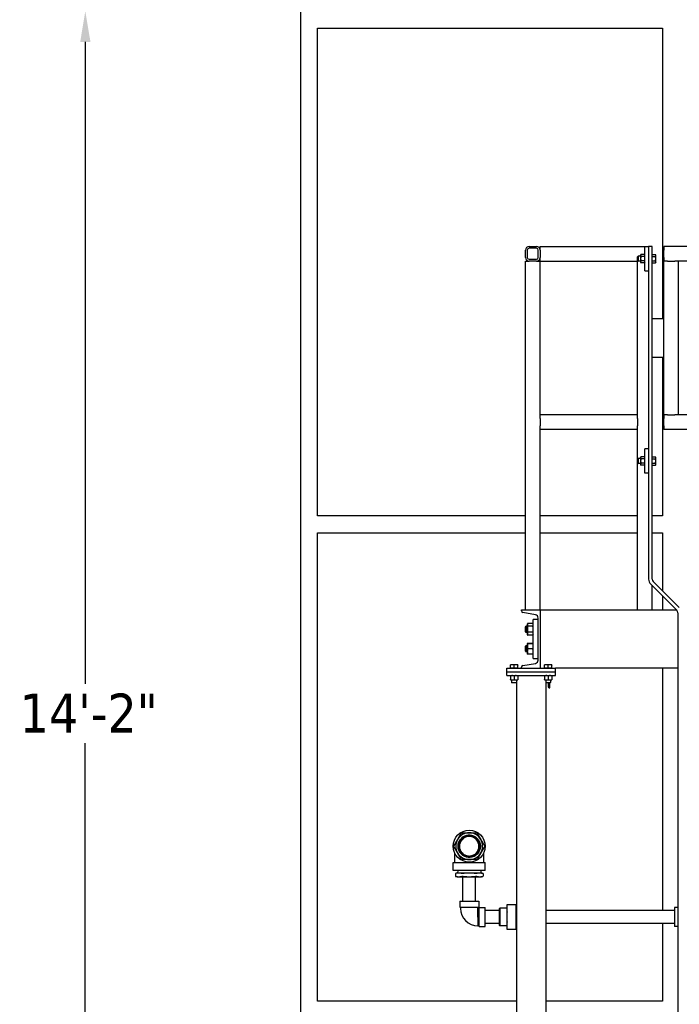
# Model space of a CAD drawing. Header units: inches. Extents: x 24 to 1128, y -94 to 748.
# Tile 479 of 573: x 811 to 878, y 196 to 297. Entities that reach past the tile are written whole.
import ezdxf

# ---------------------------------------------------------------- set-up
doc = ezdxf.new("R2010")
doc.units = ezdxf.units.IN
doc.header["$LTSCALE"] = 32
doc.header["$MEASUREMENT"] = 0
doc.layers.add('Dimension (ANSI)', color=7, linetype='Continuous', lineweight=25)
doc.layers.add('Visible (ANSI)', color=7, linetype='Continuous', lineweight=30)
doc.styles.add('Note Text (ANSI)', font='tahoma.ttf')
doc.dimstyles.new('Architectural (ANSI)', dxfattribs={"dimscale": 32, "dimtxt": 0.125, "dimasz": 0.098425, "dimexe": 0.125, "dimexo": 0.0625, "dimgap": 0.031496, "dimtad": 0, "dimtih": 1, "dimtoh": 1, "dimdec": 4, "dimrnd": 1e-08, "dimzin": 3, "dimdsep": 46, "dimlunit": 4, "dimtxsty": 'Note Text (ANSI)', "dimcen": 0.09, "dimdle": 0.393701, "dimclrd": 256, "dimclre": 256, "dimclrt": 256, "dimadec": 0, "dimazin": 3, "dimtfac": 0.96, "dimtofl": 0, "dimtmove": 0, "dimatfit": 3, "dimfxl": 1, "dimfrac": 2, "dimtolj": 1, "dimtzin": 12, "dimlwd": -1, "dimlwe": -1, "dimarcsym": 0})

# ---------------------------------------------------------------- blocks, each defined once
blk = doc.blocks.new('*D20')
at = {"layer": 'Defpoints', "color": 0, "transparency": 16777216}
for p in [(839.38, 297.5), (817.31, 127.5), (859.04, 127.5)]:
    blk.add_point(p, dxfattribs=at)
at = {"layer": 'Dimension (ANSI)', "transparency": 16777216}
for p, q in [((837.38, 297.5), (813.31, 297.5)), ((817.31, 294.35), (817.31, 228.55)), ((817.31, 130.65), (817.31, 222.45)), ((857.04, 127.5), (813.31, 127.5))]:
    blk.add_line(p, q, dxfattribs=at)
for points in [[(816.79, 294.35), (817.84, 294.35), (817.31, 297.5)], [(816.79, 130.65), (817.84, 130.65), (817.31, 127.5)]]:
    blk.add_solid(points, dxfattribs=at)
at = {"layer": 'Dimension (ANSI)', "transparency": 16777216, "insert": (810.58, 227.54), "char_height": 4, "attachment_point": 1, "style": 'Note Text (ANSI)'}
blk.add_mtext('\\A1;14\'-2"', dxfattribs=at)

msp = doc.modelspace()

# ---------------------------------------------------------------- linework, layer by layer
at = {"layer": 'Visible (ANSI)'}
for p, q in [((839.37916, 297.50112), (839.37916, 141.63562)), ((841.12916, 295.75112), (876.52871, 295.75112)), ((841.12916, 245.75112), (841.12916, 295.75112)), ((876.52871, 295.75112), (876.52871, 266.00112)), ((862.45916, 272.25112), (862.45916, 273.00112)), ((862.64666, 273.00112), (862.64666, 272.25112)), ((862.83416, 273.37612), (863.58416, 273.37612)), ((863.58416, 273.18862), (862.83416, 273.18862)), ((863.77166, 272.25112), (863.77166, 273.00112)), ((863.95916, 273.37612), (874.70916, 273.37612)), ((863.95916, 273.00112), (863.95916, 273.37612)), ((863.95916, 273.00112), (863.95916, 272.25112)), ((863.95916, 273.00112), (863.95916, 272.25112)), ((874.27116, 272.50112), (874.30466, 272.55914)), ((874.67567, 272.55914), (874.30466, 272.55914)), ((874.70916, 272.50112), (874.67567, 272.55914)), ((874.70916, 270.87612), (874.70916, 273.37612)), ((874.70916, 273.37612), (875.08416, 273.37612)), ((875.45916, 273.37612), (875.08416, 273.37612)), ((875.08416, 273.37612), (875.08416, 239.28145)), ((875.45916, 239.28145), (875.45916, 273.37612)), ((875.45917, 272.45088), (875.45917, 272.55914)), ((875.45917, 272.55914), (875.78967, 272.55914)), ((875.82317, 272.50112), (875.78967, 272.55914)), ((898.66468, 273.37612), (876.66468, 273.37612)), ((876.66468, 273.37612), (876.66468, 273.00112)), ((876.66468, 272.25112), (876.66468, 273.00112)), ((862.45916, 236.12612), (862.45916, 271.87612)), ((862.45916, 271.87612), (862.83416, 271.87612)), ((862.83416, 272.06362), (863.58416, 272.06362)), ((863.58416, 271.87612), (862.83416, 271.87612)), ((863.58416, 271.87612), (862.83416, 271.87612)), ((863.58416, 271.87612), (863.95916, 271.87612)), ((863.95916, 271.87612), (863.95916, 272.25112)), ((863.95916, 256.12612), (863.95916, 271.87612)), ((863.95916, 271.87612), (873.95916, 271.87612)), ((873.95916, 272.32894), (874.00493, 272.37612)), ((873.95916, 271.92331), (873.95916, 272.32894)), ((873.95916, 271.92331), (874.00493, 271.87612)), ((873.95916, 256.12612), (873.95916, 271.87612)), ((873.95916, 271.87612), (874.00493, 271.87612)), ((874.00493, 272.37612), (874.00493, 271.87612)), ((874.27116, 272.37612), (874.00493, 272.37612)), ((874.27116, 271.87612), (874.00493, 271.87612)), ((874.27116, 272.50112), (874.27116, 272.45088)), ((874.27116, 272.45088), (874.27116, 272.12612)), ((874.27116, 272.12612), (874.27116, 271.80137)), ((874.27116, 271.80137), (874.27116, 271.75112)), ((874.27116, 271.75112), (874.30466, 271.69311)), ((874.67567, 272.34263), (874.30466, 272.34263)), ((874.67567, 271.90962), (874.30466, 271.90962)), ((874.67567, 271.69311), (874.30466, 271.69311)), ((874.70916, 271.75112), (874.67567, 271.69311)), ((875.45917, 272.50112), (875.45916, 272.50112)), ((875.45917, 271.75112), (875.45916, 271.75112)), ((875.45917, 272.34263), (875.45917, 272.45088)), ((875.45917, 272.34263), (875.78967, 272.34263)), ((875.45917, 272.12612), (875.45917, 272.34263)), ((875.45917, 271.90962), (875.45917, 272.12612)), ((875.45917, 271.90962), (875.78967, 271.90962)), ((875.45917, 271.80137), (875.45917, 271.90962)), ((875.45917, 271.69311), (875.45917, 271.80137)), ((875.45917, 271.69311), (875.78967, 271.69311)), ((875.82317, 271.75112), (875.78967, 271.69311)), ((875.82317, 272.45088), (875.82317, 272.50112)), ((875.82317, 272.12612), (875.82317, 272.45088)), ((875.82317, 271.80137), (875.82317, 272.12612)), ((875.82317, 271.75112), (875.82317, 271.80137)), ((876.66468, 272.25112), (876.66468, 271.87612)), ((876.66468, 256.12612), (876.66468, 271.87612)), ((877.03968, 271.87612), (876.66468, 271.87612)), ((877.03968, 271.87612), (877.78968, 271.87612)), ((878.16468, 271.87612), (877.78968, 271.87612)), ((897.16468, 271.87612), (878.16468, 271.87612)), ((878.16468, 256.12612), (878.16468, 271.87612)), ((874.70916, 270.87612), (875.08416, 270.87612)), ((875.45916, 266.00112), (876.66468, 266.00112)), ((876.66468, 262.00112), (875.45916, 262.00112)), ((876.52871, 262.00112), (876.52871, 245.75112)), ((873.95916, 256.12612), (863.95916, 256.12612)), ((863.95916, 255.75112), (863.95916, 256.12612)), ((863.95916, 255.75112), (863.95916, 255.00112)), ((873.95916, 255.75112), (873.95916, 256.12612)), ((873.95916, 255.75112), (873.95916, 255.00112)), ((876.66468, 256.12612), (876.66468, 255.75112)), ((877.03968, 256.12612), (876.66468, 256.12612)), ((876.66468, 255.00112), (876.66468, 255.75112)), ((877.03968, 256.12612), (877.78968, 256.12612)), ((878.16468, 256.12612), (877.78968, 256.12612)), ((897.16468, 256.12612), (878.16468, 256.12612)), ((863.95916, 254.62612), (863.95916, 255.00112)), ((863.95916, 236.12612), (863.95916, 254.62612)), ((873.95916, 254.62612), (863.95916, 254.62612)), ((873.95916, 254.62612), (873.95916, 255.00112)), ((873.95916, 251.57894), (873.95916, 254.62612)), ((876.66468, 255.00112), (876.66468, 254.62612)), ((898.66468, 254.62612), (876.66468, 254.62612)), ((875.08416, 252.62612), (874.70916, 252.62612)), ((874.70916, 250.12612), (874.70916, 252.62612)), ((873.95916, 251.57894), (874.00493, 251.62612)), ((873.95916, 251.17331), (873.95916, 251.57894)), ((874.00493, 251.62612), (874.00493, 251.12612)), ((874.27116, 251.62612), (874.00493, 251.62612)), ((874.27116, 251.75112), (874.30466, 251.80914)), ((874.27116, 251.75112), (874.27116, 251.70088)), ((874.27116, 251.70088), (874.27116, 251.37612)), ((874.27116, 251.37612), (874.27116, 251.05137)), ((874.67567, 251.80914), (874.30466, 251.80914)), ((874.67567, 251.59263), (874.30466, 251.59263)), ((874.70916, 251.75112), (874.67567, 251.80914)), ((875.45917, 251.75112), (875.45916, 251.75112)), ((875.45917, 251.70088), (875.45917, 251.80914)), ((875.45917, 251.80914), (875.78967, 251.80914)), ((875.45917, 251.59263), (875.45917, 251.70088)), ((875.45917, 251.59263), (875.78967, 251.59263)), ((875.45917, 251.37612), (875.45917, 251.59263)), ((875.45917, 251.15962), (875.45917, 251.37612)), ((875.82317, 251.75112), (875.78967, 251.80914)), ((875.82317, 251.70088), (875.82317, 251.75112)), ((875.82317, 251.37612), (875.82317, 251.70088)), ((875.82317, 251.05137), (875.82317, 251.37612)), ((873.95916, 251.17331), (874.00493, 251.12612)), ((873.95916, 236.12612), (873.95916, 251.17331)), ((874.27116, 251.12612), (874.00493, 251.12612)), ((874.27116, 251.05137), (874.27116, 251.00112)), ((874.27116, 251.00112), (874.30466, 250.94311)), ((874.67567, 251.15962), (874.30466, 251.15962)), ((874.67567, 250.94311), (874.30466, 250.94311)), ((874.70916, 251.00112), (874.67567, 250.94311)), ((875.45917, 251.00112), (875.45916, 251.00112)), ((875.45917, 251.15962), (875.78967, 251.15962)), ((875.45917, 251.05137), (875.45917, 251.15962)), ((875.45917, 250.94311), (875.45917, 251.05137)), ((875.45917, 250.94311), (875.78967, 250.94311)), ((875.82317, 251.00112), (875.78967, 250.94311)), ((875.82317, 251.00112), (875.82317, 251.05137)), ((875.08416, 250.12612), (874.70916, 250.12612)), ((862.45916, 245.75112), (841.12916, 245.75112)), ((873.95916, 245.75112), (863.95916, 245.75112)), ((876.52871, 245.75112), (875.45916, 245.75112)), ((841.12916, 244.00112), (862.45916, 244.00112)), ((841.12916, 196.00112), (841.12916, 244.00112)), ((863.95916, 244.00112), (873.95916, 244.00112)), ((875.45916, 244.00112), (876.52871, 244.00112)), ((876.52871, 244.00112), (876.52871, 238.05658)), ((875.30383, 238.75112), (877.97433, 236.08063)), ((875.45916, 236.12612), (875.45916, 238.59579)), ((878.23949, 236.34579), (875.569, 239.01629)), ((876.52871, 237.52625), (876.52871, 236.12612)), ((862.03916, 236.00511), (862.03916, 236.12612)), ((862.03916, 236.12612), (863.95916, 236.12612)), ((863.47277, 235.62002), (862.18236, 235.83596)), ((863.75916, 230.97052), (863.75916, 235.28172)), ((863.95916, 236.12612), (863.95916, 230.12612)), ((863.95916, 236.12612), (877.92883, 236.12612)), ((863.95916, 236.12612), (863.95916, 236.00511)), ((878.08416, 235.81546), (878.08416, 128.37612)), ((862.45916, 234.38286), (862.51324, 234.43862)), ((862.45916, 233.86939), (862.45916, 234.38286)), ((862.51324, 234.43862), (862.51324, 233.81362)), ((862.65016, 234.43862), (862.51324, 234.43862)), ((862.65016, 234.65712), (862.68847, 234.73927)), ((862.65016, 234.65712), (862.65016, 234.58598)), ((862.65016, 234.58598), (862.65016, 234.12612)), ((863.22086, 234.73927), (862.68847, 234.73927)), ((863.22086, 234.4327), (862.68847, 234.4327)), ((863.25916, 234.65712), (863.22086, 234.73927)), ((863.25916, 231.12612), (863.25916, 235.12612)), ((863.75916, 235.12612), (863.25916, 235.12612)), ((862.45916, 233.86939), (862.51324, 233.81362)), ((862.65016, 233.81362), (862.51324, 233.81362)), ((862.65016, 234.12612), (862.65016, 233.66627)), ((862.65016, 233.66627), (862.65016, 233.59512)), ((862.65016, 233.59512), (862.68847, 233.51298)), ((863.22086, 233.81955), (862.68847, 233.81955)), ((863.22086, 233.51298), (862.68847, 233.51298)), ((863.25916, 233.59512), (863.22086, 233.51298)), ((862.45916, 232.38286), (862.51324, 232.43862)), ((862.45916, 231.86939), (862.45916, 232.38286)), ((862.51324, 232.43862), (862.51324, 231.81362)), ((862.65016, 232.43862), (862.51324, 232.43862)), ((862.65016, 232.65712), (862.65026, 232.65733)), ((862.65016, 232.65712), (862.65016, 232.65692)), ((862.65016, 232.65692), (862.65016, 232.37874)), ((862.65016, 232.37874), (862.65016, 231.84795)), ((863.22086, 232.66544), (862.68847, 232.66544)), ((863.22086, 232.6484), (862.68847, 232.6484)), ((863.25916, 232.65712), (863.25907, 232.65733)), ((862.45916, 231.86939), (862.51324, 231.81362)), ((862.65016, 231.81362), (862.51324, 231.81362)), ((862.65016, 231.84795), (862.65016, 231.59512)), ((862.65016, 231.59512), (862.65026, 231.59492)), ((863.22086, 232.10909), (862.68847, 232.10909)), ((863.22086, 231.58681), (862.68847, 231.58681)), ((863.25916, 231.59512), (863.25907, 231.59492)), ((861.10166, 230.49013), (860.91416, 230.49013)), ((860.91416, 230.12613), (860.91416, 230.45663)), ((861.47666, 230.49013), (861.10166, 230.49013)), ((861.28916, 230.12613), (861.28916, 230.45663)), ((861.66416, 230.49013), (861.47666, 230.49013)), ((861.66416, 230.12613), (861.66416, 230.45663)), ((862.03916, 230.12612), (862.03916, 230.24714)), ((862.18236, 230.41629), (863.47277, 230.63223)), ((863.25916, 231.12612), (863.75916, 231.12612)), ((863.95916, 230.24714), (863.95916, 230.12612)), ((864.60166, 230.49013), (864.41416, 230.49013)), ((864.41416, 230.12613), (864.41416, 230.45663)), ((864.97666, 230.49013), (864.60166, 230.49013)), ((864.78916, 230.12613), (864.78916, 230.45663)), ((865.16416, 230.49013), (864.97666, 230.49013)), ((865.16416, 230.12613), (865.16416, 230.45663)), ((860.53916, 230.12612), (865.53916, 230.12612)), ((860.53916, 229.75112), (860.53916, 230.12612)), ((860.53916, 229.75112), (865.53916, 229.75112)), ((860.53916, 229.75112), (865.53916, 229.75112)), ((860.53916, 229.37612), (860.53916, 229.75112)), ((860.53916, 229.37612), (865.53916, 229.37612)), ((861.10166, 230.12613), (860.91416, 230.12613)), ((860.91416, 230.12613), (860.91416, 230.12612)), ((860.91416, 229.34263), (860.91416, 228.97162)), ((861.28916, 230.12613), (861.10166, 230.12613)), ((861.47666, 230.12613), (861.28916, 230.12613)), ((861.28916, 229.34263), (861.28916, 228.97162)), ((861.66416, 230.12613), (861.47666, 230.12613)), ((861.66416, 230.12613), (861.66416, 230.12612)), ((861.66416, 229.34263), (861.66416, 228.97162)), ((864.60166, 230.12613), (864.41416, 230.12613)), ((864.41416, 230.12613), (864.41416, 230.12612)), ((864.41416, 229.34263), (864.41416, 228.97162)), ((864.78916, 230.12613), (864.60166, 230.12613)), ((864.97666, 230.12613), (864.78916, 230.12613)), ((864.78916, 229.34263), (864.78916, 228.97162)), ((865.16416, 230.12613), (864.97666, 230.12613)), ((865.16416, 230.12613), (865.16416, 230.12612)), ((865.16416, 229.34263), (865.16416, 228.97162)), ((878.08416, 230.12612), (865.53916, 230.12612)), ((865.53916, 229.75112), (865.53916, 230.12612)), ((865.53916, 229.37612), (865.53916, 229.75112)), ((876.52871, 230.12612), (876.52871, 205.28826)), ((860.91416, 228.93812), (861.10166, 228.93812)), ((861.03916, 228.93812), (861.03916, 228.6719)), ((861.08635, 228.62612), (861.03916, 228.6719)), ((861.03916, 228.6719), (861.53916, 228.6719)), ((861.49197, 228.62612), (861.08635, 228.62612)), ((861.10166, 228.93812), (861.47666, 228.93812)), ((861.47666, 228.93812), (861.66416, 228.93812)), ((861.49197, 228.62612), (861.53916, 228.6719)), ((861.53916, 228.93812), (861.53916, 228.6719)), ((861.53916, 228.6719), (861.53916, 129.37612)), ((864.41416, 228.93812), (864.60166, 228.93812)), ((864.53916, 228.93812), (864.53916, 228.6719)), ((864.53916, 228.6719), (864.53916, 129.37612)), ((864.58635, 228.62612), (864.53916, 228.6719)), ((864.53916, 228.6719), (865.03916, 228.6719)), ((864.99197, 228.62612), (864.58635, 228.62612)), ((864.60166, 228.93812), (864.97666, 228.93812)), ((864.77116, 228.62612), (864.77116, 228.24612)), ((864.95916, 228.12612), (864.95916, 228.62612)), ((864.97666, 228.93812), (865.16416, 228.93812)), ((864.99197, 228.62612), (865.03916, 228.6719)), ((865.03916, 228.93812), (865.03916, 228.6719)), ((864.89116, 228.12612), (864.95916, 228.12612)), ((856.59791, 212.89705), (856.59791, 212.99117)), ((856.78541, 212.99117), (856.78541, 212.89705)), ((855.21166, 210.22576), (855.21166, 211.17922)), ((858.17166, 210.22576), (858.17166, 211.17922)), ((855.05166, 209.38576), (855.05166, 210.22576)), ((855.05166, 210.22576), (858.33166, 210.22576)), ((856.59791, 210.78036), (856.59791, 210.87447)), ((856.78541, 210.87447), (856.78541, 210.78036)), ((858.33166, 209.38576), (858.33166, 210.22576)), ((858.33166, 209.38576), (855.05166, 209.38576)), ((855.44166, 209.13576), (855.27729, 209.09172)), ((855.27729, 209.09172), (855.27729, 208.80481)), ((855.60913, 209.13576), (855.44166, 209.13576)), ((855.51508, 209.38576), (855.50416, 209.13576)), ((856.69166, 209.13576), (855.60913, 209.13576)), ((857.7742, 209.13576), (856.69166, 209.13576)), ((857.94166, 209.13576), (857.7742, 209.13576)), ((857.86825, 209.38576), (857.87916, 209.13576)), ((857.94166, 209.13576), (858.10603, 209.09172)), ((858.10603, 209.09172), (858.10603, 208.80481)), ((855.44166, 208.76076), (855.27729, 208.80481)), ((855.44166, 208.76076), (855.60913, 208.76076)), ((855.60913, 208.76076), (856.69166, 208.76076)), ((856.03416, 206.26076), (856.03416, 208.76076)), ((856.69166, 208.76076), (857.7742, 208.76076)), ((857.34916, 206.26076), (857.34916, 208.76076)), ((857.7742, 208.76076), (857.94166, 208.76076)), ((857.94166, 208.76076), (858.10603, 208.80481)), ((855.71666, 206.26076), (855.71666, 205.64076)), ((855.71666, 206.26076), (857.66666, 206.26076)), ((857.66666, 206.26076), (857.66666, 205.64076)), ((855.71666, 205.64076), (857.66666, 205.64076)), ((855.80166, 205.64076), (855.80166, 205.51076)), ((857.57166, 205.51076), (857.58166, 205.52076)), ((857.57166, 204.62827), (857.57166, 205.51076)), ((857.58166, 205.64076), (857.58166, 205.52076)), ((857.58166, 205.52076), (857.70166, 205.52076)), ((857.70166, 205.60576), (858.32166, 205.60576)), ((857.70166, 203.65576), (857.70166, 205.60576)), ((858.32166, 203.65576), (858.32166, 205.60576)), ((859.80604, 205.28826), (858.32166, 205.28826)), ((859.80604, 205.51514), (859.82167, 205.53076)), ((859.80604, 203.74639), (859.80604, 205.51514)), ((859.82167, 205.53076), (859.82167, 203.73076)), ((860.53104, 205.53076), (859.82167, 205.53076)), ((860.53104, 205.53076), (860.54604, 205.54576)), ((860.53104, 205.53076), (860.53104, 203.73076)), ((860.54604, 205.88076), (860.54604, 205.51465)), ((860.54604, 205.51465), (860.54604, 204.63076)), ((861.50241, 205.88076), (860.56467, 205.88076)), ((861.52104, 205.51465), (861.52104, 205.88076)), ((861.52104, 204.63076), (861.52104, 205.51465)), ((861.52104, 205.27319), (861.53916, 205.27376)), ((877.74916, 205.28826), (864.53916, 205.28826)), ((878.08416, 205.60576), (877.74916, 205.60576)), ((877.74916, 205.60576), (877.74916, 203.65576)), ((857.57589, 204.62826), (857.57511, 203.73576)), ((859.80604, 203.97326), (858.32166, 203.97326)), ((860.54604, 204.63076), (860.54604, 203.74688)), ((861.52104, 203.74688), (861.52104, 204.63076)), ((861.52104, 203.98834), (861.53916, 203.98777)), ((877.74916, 203.97326), (864.53916, 203.97326)), ((876.52871, 203.97326), (876.52871, 196.00112)), ((857.57512, 203.74076), (857.70166, 203.74076)), ((857.70166, 203.65576), (858.32166, 203.65576)), ((859.80604, 203.74639), (859.82167, 203.73076)), ((860.53104, 203.73076), (859.82167, 203.73076)), ((860.53104, 203.73076), (860.54604, 203.71576)), ((860.54604, 203.74688), (860.54604, 203.38076)), ((860.56467, 203.38076), (861.50241, 203.38076)), ((861.52104, 203.38076), (861.52104, 203.74688)), ((878.08416, 203.65576), (877.74916, 203.65576)), ((861.53916, 196.00112), (841.12916, 196.00112)), ((876.52871, 196.00112), (864.53916, 196.00112))]:
    msp.add_line(p, q, dxfattribs=at)
for radius in [1.64, 1.14583]:
    msp.add_circle((856.69166, 211.88576), radius, dxfattribs=at)
for centre, radius, start, end in [((862.83416, 273.00112), 0.375, 90, 180), ((862.83416, 273.00112), 0.1875, 90, 180), ((863.58416, 273.00112), 0.375, 0, 90), ((863.58416, 273.00112), 0.1875, 0, 90), ((862.83416, 272.25112), 0.375, 180, 270), ((862.83416, 272.25112), 0.1875, 180, 270), ((863.58416, 272.25112), 0.1875, 270, 0), ((863.58416, 272.25112), 0.375, 270, 0), ((875.83416, 239.28145), 0.75, 180, 225), ((875.83416, 239.28145), 0.375, 180, 225), ((862.21066, 236.00511), 0.1715, 180, 260.5), ((863.41616, 235.28172), 0.343, 0, 80.5), ((877.70916, 235.81546), 0.375, 0, 45), ((862.21066, 230.24714), 0.1715, 99.5, 180), ((863.41616, 230.97052), 0.343, 279.5, 0), ((864.89116, 228.24612), 0.12, 180, 270), ((856.69166, 211.88576), 1.375, 90, 150), ((856.69166, 211.88576), 1.125, 94.7801918, 265.2198082), ((856.69166, 211.88576), 1.125, 85.2198082, 94.7801918), ((856.69166, 211.88576), 1.375, 30, 90), ((856.69166, 211.88576), 1.125, 274.7801918, 85.2198082), ((856.69166, 211.88576), 1.375, 150, 210), ((856.69166, 211.88576), 1.10937, 94.8476785, 265.1523215), ((856.69166, 211.88576), 1.01562, 95.2963809, 264.7036191), ((856.69166, 211.88576), 1, 95.379379, 264.620621), ((856.69166, 211.88576), 1, 84.620621, 95.379379), ((856.69166, 211.88576), 1.10937, 274.8476785, 85.1523215), ((856.69166, 211.88576), 1.01562, 275.2963809, 84.7036191), ((856.69166, 211.88576), 1, 275.379379, 84.620621), ((856.69166, 211.88576), 1.375, 330, 30), ((856.69166, 211.88576), 1.375, 210, 270), ((856.69166, 211.88576), 1.375, 270, 330), ((856.69166, 211.88576), 1, 264.620621, 275.379379), ((856.69166, 211.88576), 1.125, 265.2198082, 274.7801918), ((857.57666, 205.51076), 1.775, 180, 269.95)]:
    msp.add_arc(centre, radius, start, end, dxfattribs=at)
for points, weights in [([(874.30466, 272.55914), (874.27116, 272.50112), (874.27116, 272.45088)], [1, 1.0379548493, 1]), ([(874.70916, 272.45088), (874.70916, 272.50112), (874.67567, 272.55914)], [1, 1.0379548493, 1]), ([(875.82317, 272.45088), (875.82317, 272.50112), (875.78967, 272.55914)], [1, 1.0379548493, 1]), ([(874.27116, 272.45088), (874.27116, 272.40064), (874.30466, 272.34263)], [1, 1.0379548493, 1]), ([(874.30466, 272.34263), (874.27116, 272.22661), (874.27116, 272.12612)], [1, 1.0379548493, 1]), ([(874.27116, 272.12612), (874.27116, 272.02564), (874.30466, 271.90962)], [1, 1.0379548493, 1]), ([(874.30466, 271.90962), (874.27116, 271.85161), (874.27116, 271.80137)], [1, 1.0379548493, 1]), ([(874.27116, 271.80137), (874.27116, 271.75112), (874.30466, 271.69311)], [1, 1.0379548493, 1]), ([(874.67567, 272.34263), (874.70916, 272.40064), (874.70916, 272.45088)], [1, 1.0379548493, 1]), ([(874.70916, 272.12612), (874.70916, 272.22661), (874.67567, 272.34263)], [1, 1.0379548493, 1]), ([(874.67567, 271.90962), (874.70916, 272.02564), (874.70916, 272.12612)], [1, 1.0379548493, 1]), ([(874.70916, 271.80137), (874.70916, 271.85161), (874.67567, 271.90962)], [1, 1.0379548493, 1]), ([(874.67567, 271.69311), (874.70916, 271.75112), (874.70916, 271.80137)], [1, 1.0379548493, 1]), ([(875.78967, 272.34263), (875.82317, 272.40064), (875.82317, 272.45088)], [1, 1.0379548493, 1]), ([(875.82317, 272.12612), (875.82317, 272.22661), (875.78967, 272.34263)], [1, 1.0379548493, 1]), ([(875.78967, 271.90962), (875.82317, 272.02564), (875.82317, 272.12612)], [1, 1.0379548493, 1]), ([(875.82317, 271.80137), (875.82317, 271.85161), (875.78967, 271.90962)], [1, 1.0379548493, 1]), ([(875.78967, 271.69311), (875.82317, 271.75112), (875.82317, 271.80137)], [1, 1.0379548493, 1]), ([(874.30466, 251.80914), (874.27116, 251.75112), (874.27116, 251.70088)], [1, 1.0379548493, 1]), ([(874.27116, 251.70088), (874.27116, 251.65064), (874.30466, 251.59263)], [1, 1.0379548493, 1]), ([(874.30466, 251.59263), (874.27116, 251.47661), (874.27116, 251.37612)], [1, 1.0379548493, 1]), ([(874.27116, 251.37612), (874.27116, 251.27564), (874.30466, 251.15962)], [1, 1.0379548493, 1]), ([(874.70916, 251.70088), (874.70916, 251.75112), (874.67567, 251.80914)], [1, 1.0379548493, 1]), ([(874.67567, 251.59263), (874.70916, 251.65064), (874.70916, 251.70088)], [1, 1.0379548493, 1]), ([(874.70916, 251.37612), (874.70916, 251.47661), (874.67567, 251.59263)], [1, 1.0379548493, 1]), ([(874.67567, 251.15962), (874.70916, 251.27564), (874.70916, 251.37612)], [1, 1.0379548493, 1]), ([(875.82317, 251.70088), (875.82317, 251.75112), (875.78967, 251.80914)], [1, 1.0379548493, 1]), ([(875.78967, 251.59263), (875.82317, 251.65064), (875.82317, 251.70088)], [1, 1.0379548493, 1]), ([(875.82317, 251.37612), (875.82317, 251.47661), (875.78967, 251.59263)], [1, 1.0379548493, 1]), ([(875.78967, 251.15962), (875.82317, 251.27564), (875.82317, 251.37612)], [1, 1.0379548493, 1]), ([(874.30466, 251.15962), (874.27116, 251.10161), (874.27116, 251.05137)], [1, 1.0379548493, 1]), ([(874.27116, 251.05137), (874.27116, 251.00112), (874.30466, 250.94311)], [1, 1.0379548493, 1]), ([(874.70916, 251.05137), (874.70916, 251.10161), (874.67567, 251.15962)], [1, 1.0379548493, 1]), ([(874.67567, 250.94311), (874.70916, 251.00112), (874.70916, 251.05137)], [1, 1.0379548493, 1]), ([(875.82317, 251.05137), (875.82317, 251.10161), (875.78967, 251.15962)], [1, 1.0379548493, 1]), ([(875.78967, 250.94311), (875.82317, 251.00112), (875.82317, 251.05137)], [1, 1.0379548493, 1]), ([(862.68847, 234.73927), (862.65016, 234.65712), (862.65016, 234.58598)], [1, 1.0379548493, 1]), ([(862.65016, 234.58598), (862.65016, 234.51484), (862.68847, 234.4327)], [1, 1.0379548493, 1]), ([(862.68847, 234.4327), (862.65016, 234.26841), (862.65016, 234.12612)], [1, 1.0379548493, 1]), ([(863.25916, 234.58598), (863.25916, 234.65712), (863.22086, 234.73927)], [1, 1.0379548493, 1]), ([(863.22086, 234.4327), (863.25916, 234.51484), (863.25916, 234.58598)], [1, 1.0379548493, 1]), ([(863.25916, 234.12612), (863.25916, 234.26841), (863.22086, 234.4327)], [1, 1.0379548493, 1]), ([(862.65016, 234.12612), (862.65016, 233.98384), (862.68847, 233.81955)], [1, 1.0379548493, 1]), ([(862.68847, 233.81955), (862.65016, 233.73741), (862.65016, 233.66627)], [1, 1.0379548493, 1]), ([(862.65016, 233.66627), (862.65016, 233.59512), (862.68847, 233.51298)], [1, 1.0379548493, 1]), ([(863.22086, 233.81955), (863.25916, 233.98384), (863.25916, 234.12612)], [1, 1.0379548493, 1]), ([(863.25916, 233.66627), (863.25916, 233.73741), (863.22086, 233.81955)], [1, 1.0379548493, 1]), ([(863.22086, 233.51298), (863.25916, 233.59512), (863.25916, 233.66627)], [1, 1.0379548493, 1]), ([(862.68847, 232.66544), (862.65016, 232.66087), (862.65016, 232.65692)], [1, 1.0379548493, 1]), ([(862.65016, 232.65692), (862.65016, 232.65297), (862.68847, 232.6484)], [1, 1.0379548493, 1]), ([(862.68847, 232.6484), (862.65016, 232.50389), (862.65016, 232.37874)], [1, 1.0379548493, 1]), ([(862.65016, 232.37874), (862.65016, 232.2536), (862.68847, 232.10909)], [1, 1.0379548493, 1]), ([(863.25916, 232.65692), (863.25916, 232.66087), (863.22086, 232.66544)], [1, 1.0379548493, 1]), ([(863.22086, 232.6484), (863.25916, 232.65297), (863.25916, 232.65692)], [1, 1.0379548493, 1]), ([(863.25916, 232.37874), (863.25916, 232.50389), (863.22086, 232.6484)], [1, 1.0379548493, 1]), ([(863.22086, 232.10909), (863.25916, 232.2536), (863.25916, 232.37874)], [1, 1.0379548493, 1]), ([(862.68847, 232.10909), (862.65016, 231.96914), (862.65016, 231.84795)], [1, 1.0379548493, 1]), ([(862.65016, 231.84795), (862.65016, 231.72675), (862.68847, 231.58681)], [1, 1.0379548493, 1]), ([(862.68847, 231.58681), (862.65201, 231.59116), (862.65026, 231.59492)], [1, 1.03605488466, 1.00360971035]), ([(863.25916, 231.84795), (863.25916, 231.96914), (863.22086, 232.10909)], [1, 1.0379548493, 1]), ([(863.22086, 231.58681), (863.25916, 231.72675), (863.25916, 231.84795)], [1, 1.0379548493, 1]), ([(863.25907, 231.59492), (863.25731, 231.59116), (863.22086, 231.58681)], [1.00360971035, 1.03605488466, 1]), ([(860.91416, 230.45663), (860.91416, 230.49013), (860.91416, 230.49013)], [1, 1.0379548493, 1]), ([(861.10166, 230.49013), (861.01464, 230.49013), (860.91416, 230.45663)], [1, 1.0379548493, 1]), ([(861.28916, 230.45663), (861.18868, 230.49013), (861.10166, 230.49013)], [1, 1.0379548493, 1]), ([(861.47666, 230.49013), (861.38964, 230.49013), (861.28916, 230.45663)], [1, 1.0379548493, 1]), ([(861.66416, 230.45663), (861.56368, 230.49013), (861.47666, 230.49013)], [1, 1.0379548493, 1]), ([(861.66416, 230.49013), (861.66416, 230.49013), (861.66416, 230.45663)], [1, 1.0379548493, 1]), ([(864.41416, 230.45663), (864.41416, 230.49013), (864.41416, 230.49013)], [1, 1.0379548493, 1]), ([(864.60166, 230.49013), (864.51464, 230.49013), (864.41416, 230.45663)], [1, 1.0379548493, 1]), ([(864.78916, 230.45663), (864.68868, 230.49013), (864.60166, 230.49013)], [1, 1.0379548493, 1]), ([(864.97666, 230.49013), (864.88964, 230.49013), (864.78916, 230.45663)], [1, 1.0379548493, 1]), ([(865.16416, 230.45663), (865.06368, 230.49013), (864.97666, 230.49013)], [1, 1.0379548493, 1]), ([(865.16416, 230.49013), (865.16416, 230.49013), (865.16416, 230.45663)], [1, 1.0379548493, 1]), ([(860.91416, 229.34263), (860.91416, 229.37612), (860.91416, 229.37612)], [1, 1.0379548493, 1]), ([(861.10166, 229.37612), (861.01464, 229.37612), (860.91416, 229.34263)], [1, 1.0379548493, 1]), ([(861.28916, 229.34263), (861.18868, 229.37612), (861.10166, 229.37612)], [1, 1.0379548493, 1]), ([(861.47666, 229.37612), (861.38964, 229.37612), (861.28916, 229.34263)], [1, 1.0379548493, 1]), ([(861.66416, 229.34263), (861.56368, 229.37612), (861.47666, 229.37612)], [1, 1.0379548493, 1]), ([(861.66416, 229.37612), (861.66416, 229.37612), (861.66416, 229.34263)], [1, 1.0379548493, 1]), ([(864.41416, 229.34263), (864.41416, 229.37612), (864.41416, 229.37612)], [1, 1.0379548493, 1]), ([(864.60166, 229.37612), (864.51464, 229.37612), (864.41416, 229.34263)], [1, 1.0379548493, 1]), ([(864.78916, 229.34263), (864.68868, 229.37612), (864.60166, 229.37612)], [1, 1.0379548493, 1]), ([(864.97666, 229.37612), (864.88964, 229.37612), (864.78916, 229.34263)], [1, 1.0379548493, 1]), ([(865.16416, 229.34263), (865.06368, 229.37612), (864.97666, 229.37612)], [1, 1.0379548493, 1]), ([(865.16416, 229.37612), (865.16416, 229.37612), (865.16416, 229.34263)], [1, 1.0379548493, 1]), ([(860.91416, 228.97162), (861.01464, 228.93812), (861.10166, 228.93812)], [1, 1.0379548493, 1]), ([(860.91416, 228.93812), (860.91416, 228.93812), (860.91416, 228.97162)], [1, 1.0379548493, 1]), ([(861.10166, 228.93812), (861.18868, 228.93812), (861.28916, 228.97162)], [1, 1.0379548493, 1]), ([(861.28916, 228.97162), (861.38964, 228.93812), (861.47666, 228.93812)], [1, 1.0379548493, 1]), ([(861.47666, 228.93812), (861.56368, 228.93812), (861.66416, 228.97162)], [1, 1.0379548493, 1]), ([(861.66416, 228.97162), (861.66416, 228.93812), (861.66416, 228.93812)], [1, 1.0379548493, 1]), ([(864.41416, 228.97162), (864.51464, 228.93812), (864.60166, 228.93812)], [1, 1.0379548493, 1]), ([(864.41416, 228.93812), (864.41416, 228.93812), (864.41416, 228.97162)], [1, 1.0379548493, 1]), ([(864.60166, 228.93812), (864.68868, 228.93812), (864.78916, 228.97162)], [1, 1.0379548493, 1]), ([(864.78916, 228.97162), (864.88964, 228.93812), (864.97666, 228.93812)], [1, 1.0379548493, 1]), ([(864.97666, 228.93812), (865.06368, 228.93812), (865.16416, 228.97162)], [1, 1.0379548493, 1]), ([(865.16416, 228.97162), (865.16416, 228.93812), (865.16416, 228.93812)], [1, 1.0379548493, 1]), ([(855.50088, 212.57326), (855.67034, 212.86678), (855.86172, 213.19826)], [1, 1.05302826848, 1.0414979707]), ([(855.96998, 213.26076), (856.35274, 213.26076), (856.69166, 213.26076)], [1.0414979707, 1.05302826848, 1]), ([(856.59791, 212.99117), (856.59791, 212.99896), (856.59791, 213.00685)], [1, 1.00004890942, 1.00004856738]), ([(856.69166, 213.26076), (857.03058, 213.26076), (857.41335, 213.26076)], [1, 1.05302826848, 1.0414979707]), ([(856.78541, 213.00685), (856.78541, 212.99896), (856.78541, 212.99117)], [1.00004856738, 1.00004890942, 1]), ([(857.5216, 213.19826), (857.71299, 212.86678), (857.88245, 212.57326)], [1.0414979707, 1.05302826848, 1]), ([(855.14003, 211.94826), (855.33142, 212.27975), (855.50088, 212.57326)], [1.0414979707, 1.05302826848, 1]), ([(856.59791, 212.88136), (856.59791, 212.88914), (856.59791, 212.89705)], [1.00006158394, 1.00006110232, 1]), ([(856.78541, 212.89705), (856.78541, 212.88914), (856.78541, 212.88136)], [1, 1.00006110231, 1.00006158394]), ([(857.88245, 212.57326), (858.05191, 212.27975), (858.24329, 211.94826)], [1, 1.05302826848, 1.0414979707]), ([(855.50088, 211.19826), (855.33142, 211.49178), (855.14003, 211.82326)], [1, 1.05302826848, 1.0414979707]), ([(855.86172, 210.57326), (855.67034, 210.90475), (855.50088, 211.19826)], [1.0414979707, 1.05302826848, 1]), ([(857.88245, 211.19826), (857.71299, 210.90475), (857.5216, 210.57326)], [1, 1.05302826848, 1.0414979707]), ([(858.24329, 211.82326), (858.05191, 211.49178), (857.88245, 211.19826)], [1.0414979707, 1.05302826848, 1]), ([(856.69166, 210.51076), (856.35274, 210.51076), (855.96998, 210.51076)], [1, 1.05302826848, 1.0414979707]), ([(856.59791, 210.87447), (856.59791, 210.88238), (856.59791, 210.89017)], [1, 1.00006110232, 1.00006158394]), ([(856.59791, 210.76468), (856.59791, 210.77257), (856.59791, 210.78036)], [1.00004856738, 1.00004890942, 1]), ([(857.41335, 210.51076), (857.03058, 210.51076), (856.69166, 210.51076)], [1.0414979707, 1.05302826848, 1]), ([(856.78541, 210.89017), (856.78541, 210.88238), (856.78541, 210.87447)], [1.00006158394, 1.00006110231, 1]), ([(856.78541, 210.78036), (856.78541, 210.77257), (856.78541, 210.76468)], [1, 1.00004890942, 1.00004856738]), ([(855.60913, 209.13576), (855.46404, 209.13576), (855.30241, 209.0976)], [1, 1.0796639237, 1.10285189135]), ([(855.91585, 209.0976), (855.75423, 209.13576), (855.60913, 209.13576)], [1.10285189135, 1.0796639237, 1]), ([(856.69166, 209.13576), (856.40148, 209.13576), (856.07823, 209.0976)], [1, 1.0796639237, 1.10285189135]), ([(857.3051, 209.0976), (856.98185, 209.13576), (856.69166, 209.13576)], [1.10285189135, 1.0796639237, 1]), ([(857.7742, 209.13576), (857.6291, 209.13576), (857.46748, 209.0976)], [1, 1.0796639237, 1.10285189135]), ([(858.08091, 209.0976), (857.91929, 209.13576), (857.7742, 209.13576)], [1.10285189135, 1.0796639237, 1]), ([(855.30241, 208.79892), (855.46404, 208.76076), (855.60913, 208.76076)], [1.10285189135, 1.0796639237, 1]), ([(855.60913, 208.76076), (855.75423, 208.76076), (855.91585, 208.79892)], [1, 1.0796639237, 1.10285189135]), ([(856.07823, 208.79892), (856.40148, 208.76076), (856.69166, 208.76076)], [1.10285189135, 1.0796639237, 1]), ([(856.69166, 208.76076), (856.98185, 208.76076), (857.3051, 208.79892)], [1, 1.0796639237, 1.10285189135]), ([(857.46748, 208.79892), (857.6291, 208.76076), (857.7742, 208.76076)], [1.10285189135, 1.0796639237, 1]), ([(857.7742, 208.76076), (857.91929, 208.76076), (858.08091, 208.79892)], [1, 1.0796639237, 1.10285189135]), ([(860.54604, 205.88076), (860.54604, 205.88076), (860.56467, 205.88076)], [1, 1.05512060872, 1.07707509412]), ([(860.56467, 205.84415), (860.54604, 205.67404), (860.54604, 205.51465)], [1.07707509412, 1.05512060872, 1]), ([(860.54604, 205.51465), (860.54604, 205.35525), (860.56467, 205.18514)], [1, 1.05512060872, 1.07707509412]), ([(860.56467, 205.09675), (860.54604, 204.85618), (860.54604, 204.63076)], [1.07707509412, 1.05512060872, 1]), ([(861.50241, 205.88076), (861.52104, 205.88076), (861.52104, 205.88076)], [1.07707509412, 1.05512060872, 1]), ([(861.52104, 205.51465), (861.52104, 205.67404), (861.50241, 205.84415)], [1, 1.05512060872, 1.07707509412]), ([(861.50241, 205.18514), (861.52104, 205.35525), (861.52104, 205.51465)], [1.07707509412, 1.05512060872, 1]), ([(861.52104, 204.63076), (861.52104, 204.85618), (861.50241, 205.09675)], [1, 1.05512060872, 1.07707509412]), ([(860.54604, 204.63076), (860.54604, 204.40535), (860.56467, 204.16477)], [1, 1.05512060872, 1.07707509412]), ([(860.56467, 204.07638), (860.54604, 203.90627), (860.54604, 203.74688)], [1.07707509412, 1.05512060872, 1]), ([(861.50241, 204.16477), (861.52104, 204.40535), (861.52104, 204.63076)], [1.07707509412, 1.05512060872, 1]), ([(861.52104, 203.74688), (861.52104, 203.90627), (861.50241, 204.07638)], [1, 1.05512060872, 1.07707509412]), ([(860.56467, 203.38076), (860.54604, 203.38076), (860.54604, 203.38076)], [1.07707509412, 1.05512060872, 1]), ([(860.54604, 203.74688), (860.54604, 203.58749), (860.56467, 203.41737)], [1, 1.05512060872, 1.07707509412]), ([(861.50241, 203.41737), (861.52104, 203.58749), (861.52104, 203.74688)], [1.07707509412, 1.05512060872, 1]), ([(861.52104, 203.38076), (861.52104, 203.38076), (861.50241, 203.38076)], [1, 1.05512060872, 1.07707509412])]:
    msp.add_rational_spline(points, weights, degree=2, dxfattribs=at)
for points, knots in [([(855.86172, 213.19826), (855.86396, 213.20213), (855.86641, 213.2059), (855.87943, 213.22371), (855.89299, 213.23565), (855.92196, 213.25238), (855.93908, 213.25815), (855.96102, 213.26052), (855.96551, 213.26076), (855.96998, 213.26076)], [-0.6749072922, -0.6749072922, -0.6749072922, -0.6749072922, -0.6423484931, -0.6423484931, -0.5149115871, -0.5149115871, -0.3874746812, -0.3874746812, -0.3549158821, -0.3549158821, -0.3549158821, -0.3549158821]), ([(857.41335, 213.26076), (857.41782, 213.26076), (857.42231, 213.26052), (857.44424, 213.25815), (857.46137, 213.25238), (857.49033, 213.23565), (857.5039, 213.22371), (857.51692, 213.2059), (857.51937, 213.20213), (857.5216, 213.19826)], [-0.6749072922, -0.6749072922, -0.6749072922, -0.6749072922, -0.6423484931, -0.6423484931, -0.5149115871, -0.5149115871, -0.3874746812, -0.3874746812, -0.3549158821, -0.3549158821, -0.3549158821, -0.3549158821]), ([(855.14003, 211.82326), (855.1378, 211.82713), (855.13576, 211.83114), (855.12685, 211.85132), (855.12329, 211.86904), (855.12329, 211.90249), (855.12685, 211.92021), (855.13576, 211.94039), (855.1378, 211.94439), (855.14003, 211.94826)], [-0.6749072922, -0.6749072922, -0.6749072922, -0.6749072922, -0.6423484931, -0.6423484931, -0.5149115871, -0.5149115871, -0.3874746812, -0.3874746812, -0.3549158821, -0.3549158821, -0.3549158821, -0.3549158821]), ([(858.24329, 211.94826), (858.24553, 211.94439), (858.24756, 211.94039), (858.25648, 211.92021), (858.26004, 211.90249), (858.26004, 211.86904), (858.25648, 211.85132), (858.24756, 211.83114), (858.24553, 211.82713), (858.24329, 211.82326)], [-0.6749072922, -0.6749072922, -0.6749072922, -0.6749072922, -0.6423484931, -0.6423484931, -0.5149115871, -0.5149115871, -0.3874746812, -0.3874746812, -0.3549158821, -0.3549158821, -0.3549158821, -0.3549158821]), ([(855.96998, 210.51076), (855.96551, 210.51076), (855.96102, 210.511), (855.93908, 210.51337), (855.92196, 210.51915), (855.89299, 210.53587), (855.87943, 210.54781), (855.86641, 210.56563), (855.86396, 210.56939), (855.86172, 210.57326)], [-0.6749072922, -0.6749072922, -0.6749072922, -0.6749072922, -0.6423484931, -0.6423484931, -0.5149115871, -0.5149115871, -0.3874746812, -0.3874746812, -0.3549158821, -0.3549158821, -0.3549158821, -0.3549158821]), ([(857.5216, 210.57326), (857.51937, 210.56939), (857.51692, 210.56563), (857.5039, 210.54781), (857.49033, 210.53587), (857.46137, 210.51915), (857.44424, 210.51337), (857.42231, 210.511), (857.41782, 210.51076), (857.41335, 210.51076)], [-0.6749072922, -0.6749072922, -0.6749072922, -0.6749072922, -0.6423484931, -0.6423484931, -0.5149115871, -0.5149115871, -0.3874746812, -0.3874746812, -0.3549158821, -0.3549158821, -0.3549158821, -0.3549158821]), ([(855.30241, 209.0976), (855.29958, 209.09694), (855.29696, 209.09632), (855.28309, 209.09306), (855.27729, 209.09172), (855.27729, 209.09172)], [0.5643682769, 0.5643682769, 0.5643682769, 0.5643682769, 0.6057272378, 0.6057272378, 0.8049583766, 0.8049583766, 0.8049583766, 0.8049583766]), ([(856.07823, 209.0976), (856.07256, 209.09694), (856.06688, 209.09632), (856.03393, 209.09306), (856.00712, 209.09172), (855.96184, 209.09172), (855.94082, 209.09306), (855.92175, 209.09632), (855.91868, 209.09694), (855.91585, 209.0976)], [0.5643682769, 0.5643682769, 0.5643682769, 0.5643682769, 0.6057272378, 0.6057272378, 0.8049583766, 0.8049583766, 1.0041895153, 1.0041895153, 1.0455484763, 1.0455484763, 1.0455484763, 1.0455484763]), ([(857.46748, 209.0976), (857.46464, 209.09694), (857.46158, 209.09632), (857.44251, 209.09306), (857.42149, 209.09172), (857.3762, 209.09172), (857.34939, 209.09306), (857.31645, 209.09632), (857.31077, 209.09694), (857.3051, 209.0976)], [0.5643682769, 0.5643682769, 0.5643682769, 0.5643682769, 0.6057272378, 0.6057272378, 0.8049583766, 0.8049583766, 1.0041895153, 1.0041895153, 1.0455484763, 1.0455484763, 1.0455484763, 1.0455484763]), ([(858.10603, 209.09172), (858.10603, 209.09172), (858.10024, 209.09306), (858.08637, 209.09632), (858.08375, 209.09694), (858.08091, 209.0976)], [0.8049583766, 0.8049583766, 0.8049583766, 0.8049583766, 1.0041895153, 1.0041895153, 1.0455484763, 1.0455484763, 1.0455484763, 1.0455484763]), ([(855.27729, 208.80481), (855.27729, 208.80481), (855.28309, 208.80347), (855.29696, 208.80021), (855.29958, 208.79959), (855.30241, 208.79892)], [2.1182330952, 2.1182330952, 2.1182330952, 2.1182330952, 2.317464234, 2.317464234, 2.3588231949, 2.3588231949, 2.3588231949, 2.3588231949]), ([(855.91585, 208.79892), (855.91868, 208.79959), (855.92175, 208.80021), (855.94082, 208.80347), (855.96184, 208.80481), (856.00712, 208.80481), (856.03393, 208.80347), (856.06688, 208.80021), (856.07256, 208.79959), (856.07823, 208.79892)], [1.8776429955, 1.8776429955, 1.8776429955, 1.8776429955, 1.9190019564, 1.9190019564, 2.1182330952, 2.1182330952, 2.317464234, 2.317464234, 2.3588231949, 2.3588231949, 2.3588231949, 2.3588231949]), ([(857.3051, 208.79892), (857.31077, 208.79959), (857.31645, 208.80021), (857.34939, 208.80347), (857.3762, 208.80481), (857.42149, 208.80481), (857.44251, 208.80347), (857.46158, 208.80021), (857.46464, 208.79959), (857.46748, 208.79892)], [1.8776429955, 1.8776429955, 1.8776429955, 1.8776429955, 1.9190019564, 1.9190019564, 2.1182330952, 2.1182330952, 2.317464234, 2.317464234, 2.3588231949, 2.3588231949, 2.3588231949, 2.3588231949]), ([(858.08091, 208.79892), (858.08375, 208.79959), (858.08637, 208.80021), (858.10024, 208.80347), (858.10603, 208.80481), (858.10603, 208.80481)], [1.8776429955, 1.8776429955, 1.8776429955, 1.8776429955, 1.9190019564, 1.9190019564, 2.1182330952, 2.1182330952, 2.1182330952, 2.1182330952]), ([(860.56467, 205.88076), (860.56596, 205.88076), (860.56659, 205.87729), (860.56659, 205.8652), (860.56596, 205.8559), (860.56467, 205.84415)], [1.2997285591, 1.2997285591, 1.2997285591, 1.2997285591, 1.4200780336, 1.4200780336, 1.5404275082, 1.5404275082, 1.5404275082, 1.5404275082]), ([(860.56467, 205.18514), (860.56596, 205.17339), (860.56659, 205.15918), (860.56659, 205.13), (860.56596, 205.11338), (860.56467, 205.09675)], [1.2997285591, 1.2997285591, 1.2997285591, 1.2997285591, 1.4200780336, 1.4200780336, 1.5404275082, 1.5404275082, 1.5404275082, 1.5404275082]), ([(861.50241, 205.84415), (861.50113, 205.8559), (861.50049, 205.8652), (861.50049, 205.87729), (861.50113, 205.88076), (861.50241, 205.88076)], [0.3970399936, 0.3970399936, 0.3970399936, 0.3970399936, 0.5173894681, 0.5173894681, 0.6377389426, 0.6377389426, 0.6377389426, 0.6377389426]), ([(861.50241, 205.09675), (861.50113, 205.11338), (861.50049, 205.13), (861.50049, 205.15918), (861.50113, 205.17339), (861.50241, 205.18514)], [0.3970399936, 0.3970399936, 0.3970399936, 0.3970399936, 0.5173894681, 0.5173894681, 0.6377389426, 0.6377389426, 0.6377389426, 0.6377389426]), ([(860.56467, 204.16477), (860.56596, 204.14815), (860.56659, 204.13153), (860.56659, 204.10235), (860.56596, 204.08814), (860.56467, 204.07638)], [1.2997285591, 1.2997285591, 1.2997285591, 1.2997285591, 1.4200780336, 1.4200780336, 1.5404275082, 1.5404275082, 1.5404275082, 1.5404275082]), ([(861.50241, 204.07638), (861.50113, 204.08814), (861.50049, 204.10235), (861.50049, 204.13153), (861.50113, 204.14815), (861.50241, 204.16477)], [0.3970399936, 0.3970399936, 0.3970399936, 0.3970399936, 0.5173894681, 0.5173894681, 0.6377389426, 0.6377389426, 0.6377389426, 0.6377389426]), ([(860.56467, 203.41737), (860.56596, 203.40562), (860.56659, 203.39632), (860.56659, 203.38423), (860.56596, 203.38076), (860.56467, 203.38076)], [1.2997285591, 1.2997285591, 1.2997285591, 1.2997285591, 1.4200780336, 1.4200780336, 1.5404275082, 1.5404275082, 1.5404275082, 1.5404275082]), ([(861.50241, 203.38076), (861.50113, 203.38076), (861.50049, 203.38423), (861.50049, 203.39632), (861.50113, 203.40562), (861.50241, 203.41737)], [0.3970399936, 0.3970399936, 0.3970399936, 0.3970399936, 0.5173894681, 0.5173894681, 0.6377389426, 0.6377389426, 0.6377389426, 0.6377389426])]:
    msp.add_open_spline(points, degree=3, knots=knots, dxfattribs=at)

# ---------------------------------------------------------------- dimensions: what is measured, and where the dimension line sits
at = {"layer": 'Dimension (ANSI)'}
dim = msp.add_linear_dim(base=(817.31223, 127.50112), p1=(839.37916, 297.50112), p2=(859.03916, 127.50112), angle=90, dimstyle='Architectural (ANSI)', override={"dimgap": 0.031496, "dimdec": 4, "dimlfac": 1, "dimtol": 0, "dimlim": 0, "dimtp": 0, "dimtm": 0, "dimtdec": 2, "dimatfit": 1}, dxfattribs=at)
dim.commit()
dim.dimension.update_dxf_attribs({"geometry": '*D20', "text_midpoint": (817.31223, 225.50112), "dimtype": 160})

doc.saveas('drawing.dxf')
